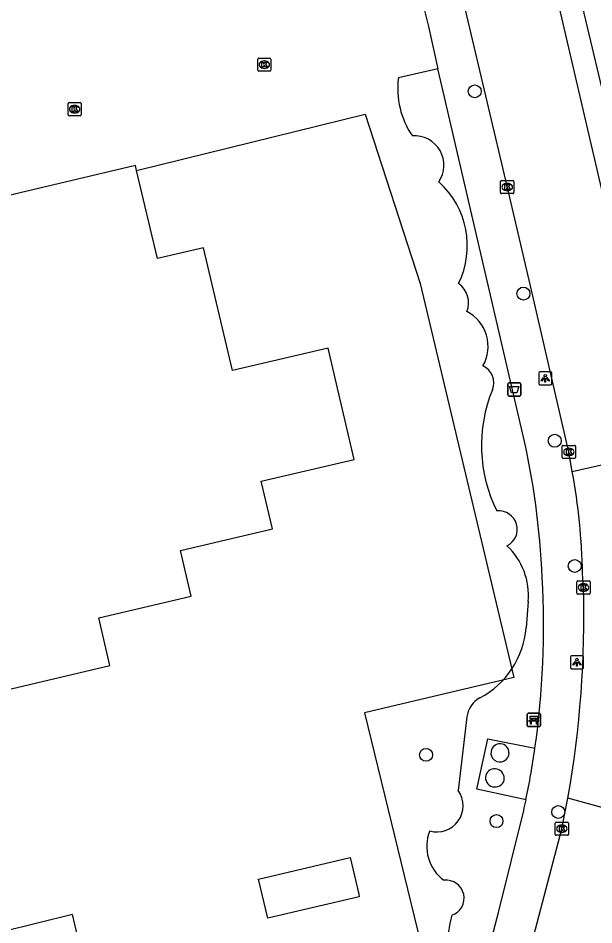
# Model space of a CAD drawing. Extents: x 158038 to 159242, y 380133 to 381214.
# Drawn here: x 158748.4 to 158791.9, y 380909.3 to 380978 of the extents above; entities that cross this region are included whole.
import ezdxf

# ---------------------------------------------------------------- set-up
doc = ezdxf.new("R2010")
doc.units = 0
for name, color, linetype in [('IMGEO_Afvalbak', 7, 'Continuous'), ('IMGEO_Bank', 7, 'Continuous'), ('IMGEO_Boom', 7, 'Continuous'), ('IMGEO_Groenvoorziening', 7, 'Continuous'), ('IMGEO_Hek', 7, 'Continuous'), ('IMGEO_Kolk', 7, 'Continuous'), ('IMGEO_Lichtpunt', 7, 'Continuous'), ('IMGEO_Pand', 7, 'Continuous'), ('IMGEO_Rijbaan_lokaal_gesloten', 7, 'Continuous'), ('IMGEO_Rijbaan_lokaal_open', 7, 'Continuous'), ('IMGEO_Voetpad_open', 7, 'Continuous')]:
    doc.layers.add(name, color=color, linetype=linetype)

msp = doc.modelspace()

# ---------------------------------------------------------------- linework, layer by layer
at = {"layer": 'IMGEO_Afvalbak'}
for p, q in [((158785.414, 380949.487), (158785.414, 380950.287)), ((158785.414, 380950.287), (158785.414, 380949.487)), ((158785.514, 380950.387), (158786.304, 380950.387)), ((158786.304, 380950.387), (158785.514, 380950.387)), ((158786.404, 380950.287), (158786.404, 380949.487)), ((158786.404, 380949.487), (158786.404, 380950.287)), ((158786.304, 380949.387), (158785.514, 380949.387)), ((158785.514, 380949.387), (158786.304, 380949.387))]:
    msp.add_line(p, q, dxfattribs=at)
msp.add_lwpolyline([(158785.557, 380950.101), (158786.261, 380950.101), (158786.112, 380949.631), (158785.706, 380949.631), (158785.557, 380950.101)], dxfattribs=at)
for centre, start, end in [((158785.514, 380950.287), 90, 180), ((158785.514, 380950.287), 90, 180), ((158786.304, 380950.287), 0, 90), ((158786.304, 380950.287), 360, 90), ((158785.514, 380949.487), 180, 270), ((158785.514, 380949.487), 180, 270), ((158786.304, 380949.487), 270, 0), ((158786.304, 380949.487), 270, 0)]:
    msp.add_arc(centre, 0.1, start, end, dxfattribs=at)
at = {"layer": 'IMGEO_Bank'}
for p, q in [((158786.889, 380924.435), (158786.889, 380925.276)), ((158786.889, 380925.276), (158786.889, 380924.435)), ((158786.964, 380925.36), (158787.805, 380925.36)), ((158787.805, 380925.36), (158786.964, 380925.36)), ((158787.889, 380925.285), (158787.889, 380924.444)), ((158787.889, 380924.444), (158787.889, 380925.285)), ((158787.586, 380924.758), (158787.193, 380924.758)), ((158787.198, 380924.866), (158787.198, 380924.972)), ((158787.242, 380924.972), (158787.242, 380924.866)), ((158787.53, 380924.978), (158787.248, 380924.978)), ((158787.248, 380924.86), (158787.53, 380924.86)), ((158787.536, 380924.866), (158787.536, 380924.972)), ((158787.58, 380924.972), (158787.58, 380924.866)), ((158787.814, 380924.36), (158786.973, 380924.36)), ((158786.973, 380924.36), (158787.814, 380924.36))]:
    msp.add_line(p, q, dxfattribs=at)
for points in [[(158787.192, 380924.978), (158787.106, 380924.978), (158787.106, 380925.139), (158787.669, 380925.139), (158787.669, 380924.978), (158787.586, 380924.978)], [(158787.136, 380924.758), (158786.994, 380924.758), (158787.106, 380924.86), (158787.192, 380924.86)], [(158787.186, 380924.751), (158787.186, 380924.544), (158787.143, 380924.544), (158787.143, 380924.751)], [(158787.586, 380924.86), (158787.669, 380924.86), (158787.781, 380924.758), (158787.642, 380924.758)], [(158787.636, 380924.751), (158787.636, 380924.544), (158787.592, 380924.544), (158787.592, 380924.751)]]:
    msp.add_lwpolyline(points, dxfattribs=at)
for centre, radius, start, end in [((158786.967, 380925.282), 0.0779, 92.4484, 184.28452), ((158786.967, 380925.282), 0.0779, 92.4484, 184.28452), ((158787.811, 380925.282), 0.0779, 2.4484, 94.28452), ((158787.811, 380925.282), 0.0779, 2.4484, 94.28452), ((158786.967, 380924.438), 0.0779, 182.4484, 274.28452), ((158786.967, 380924.438), 0.0779, 182.4484, 274.28452), ((158787.136, 380924.751), 0.00671, 2.89567, 87.10433), ((158787.193, 380924.751), 0.00671, 92.89567, 177.10433), ((158787.191, 380924.971), 0.00671, 2.89567, 87.10433), ((158787.191, 380924.867), 0.00671, 272.89567, 357.10433), ((158787.248, 380924.971), 0.00671, 92.89567, 177.10433), ((158787.248, 380924.867), 0.00671, 182.89567, 267.10433), ((158787.53, 380924.971), 0.00671, 2.89567, 87.10433), ((158787.53, 380924.867), 0.00671, 272.89567, 357.10433), ((158787.587, 380924.971), 0.00671, 92.89567, 177.10433), ((158787.587, 380924.867), 0.00671, 182.89567, 267.10433), ((158787.585, 380924.751), 0.00671, 2.89567, 87.10433), ((158787.642, 380924.751), 0.00671, 92.89567, 177.10433), ((158787.811, 380924.438), 0.0779, 272.4484, 4.28452), ((158787.811, 380924.438), 0.0779, 272.4484, 4.28452)]:
    msp.add_arc(centre, radius, start, end, dxfattribs=at)
at = {"layer": 'IMGEO_Boom'}
for centre in [(158782.918, 380972.459), (158786.604, 380957.14), (158788.972, 380945.997), (158790.486, 380936.513), (158779.236, 380922.216), (158789.239, 380917.887), (158784.566, 380917.199)]:
    msp.add_circle(centre, 0.489, dxfattribs=at)
at = {"layer": 'IMGEO_Groenvoorziening'}
for points in [[(158780.135, 380974.154), (158777.139, 380973.483)], [(158786.973, 380933.828), (158786.804, 380931.833)], [(158782.323, 380925.083), (158781.669, 380919.509)]]:
    msp.add_lwpolyline(points, dxfattribs=at)
for centre, radius, start, end in [((158783.466, 380972.677), 6.378, 172.74355, 214.31586), ((158778.368, 380966.861), 2.227, 325.32416, 94.38472), ((158775.88, 380960.763), 6.481, 333.78195, 48.19563), ((158780.704, 380956.456), 1.751, 337.43118, 55.57939), ((158780.961, 380953.144), 2.97, 330.1674, 62.74274), ((158782.969, 380950.388), 1.399, 337.54637, 66.04555), ((158794.481, 380945.636), 11.056, 157.56979, 206.62574), ((158784.74, 380939.294), 1.395, 296.27248, 95.83047), ((158781.81, 380934.266), 5.182, 355.15448, 46.79844), ((158780.176, 380932.395), 6.652, 298.07238, 355.15744), ((158784.196, 380924.862), 1.886, 118.15964, 173.27647), ((158780.057, 380918.359), 1.98, 254.04455, 35.51437), ((158782.455, 380915.28), 3.168, 158.22413, 233.9379), ((158780.754, 380911.368), 1.361, 288.0084, 96.93451), ((158791.514, 380907.497), 10.656, 166.00594, 193.21687)]:
    msp.add_arc(centre, radius, start, end, dxfattribs=at)
at = {"layer": 'IMGEO_Hek'}
for points in [[(158757.333, 380966.462), (158774.62, 380970.715)], [(158774.62, 380970.715), (158778.796, 380957.9), (158785.871, 380928.083), (158774.582, 380925.398), (158779.335, 380905.833), (158778.99, 380904.571)]]:
    msp.add_lwpolyline(points, dxfattribs=at)
at = {"layer": 'IMGEO_Kolk'}
for p, q in [((158766.498, 380974.048), (158766.498, 380974.9)), ((158766.573, 380974.974), (158767.425, 380974.974)), ((158766.986, 380974.754), (158767.011, 380974.754)), ((158767.499, 380974.9), (158767.499, 380974.048)), ((158767.425, 380973.974), (158766.573, 380973.974)), ((158767.009, 380974.194), (158766.984, 380974.194)), ((158752.146, 380970.677), (158752.146, 380971.529)), ((158752.221, 380971.603), (158753.073, 380971.603)), ((158752.634, 380971.383), (158752.659, 380971.383)), ((158753.147, 380971.529), (158753.147, 380970.677)), ((158753.073, 380970.603), (158752.221, 380970.603)), ((158752.657, 380970.823), (158752.632, 380970.823)), ((158784.876, 380964.784), (158784.876, 380965.636)), ((158784.951, 380965.71), (158785.803, 380965.71)), ((158785.877, 380965.636), (158785.877, 380964.784)), ((158785.387, 380964.93), (158785.362, 380964.93)), ((158785.364, 380965.49), (158785.389, 380965.49)), ((158785.803, 380964.71), (158784.951, 380964.71)), ((158789.537, 380944.725), (158789.537, 380945.577)), ((158789.612, 380945.651), (158790.464, 380945.651)), ((158790.025, 380945.431), (158790.05, 380945.431)), ((158790.538, 380945.577), (158790.538, 380944.725)), ((158790.464, 380944.651), (158789.612, 380944.651)), ((158790.048, 380944.871), (158790.023, 380944.871)), ((158790.646, 380934.462), (158790.646, 380935.314)), ((158790.721, 380935.388), (158791.573, 380935.388)), ((158791.134, 380935.168), (158791.159, 380935.168)), ((158791.647, 380935.314), (158791.647, 380934.462)), ((158791.573, 380934.388), (158790.721, 380934.388)), ((158791.157, 380934.608), (158791.132, 380934.608)), ((158789.01, 380916.197), (158789.01, 380917.049)), ((158789.085, 380917.123), (158789.937, 380917.123)), ((158789.498, 380916.903), (158789.523, 380916.903)), ((158790.011, 380917.049), (158790.011, 380916.197)), ((158789.521, 380916.343), (158789.496, 380916.343)), ((158789.937, 380916.123), (158789.085, 380916.123))]:
    msp.add_line(p, q, dxfattribs=at)
for points in [[(158766.498, 380974.048), (158766.498, 380974.9)], [(158766.573, 380974.974), (158767.425, 380974.974)], [(158766.819, 380974.674), (158766.942, 380974.674), (158766.942, 380974.523), (158767.072, 380974.674), (158767.236, 380974.674), (158767.09, 380974.523), (158767.243, 380974.274), (158767.091, 380974.274), (158767.006, 380974.438), (158766.942, 380974.371), (158766.942, 380974.274), (158766.819, 380974.274), (158766.819, 380974.674)], [(158767.499, 380974.9), (158767.499, 380974.048)], [(158767.425, 380973.974), (158766.573, 380973.974)], [(158752.146, 380970.677), (158752.146, 380971.529)], [(158752.221, 380971.603), (158753.073, 380971.603)], [(158752.467, 380971.303), (158752.59, 380971.303), (158752.59, 380971.152), (158752.72, 380971.303), (158752.884, 380971.303), (158752.738, 380971.152), (158752.891, 380970.903), (158752.739, 380970.903), (158752.654, 380971.067), (158752.59, 380971), (158752.59, 380970.903), (158752.467, 380970.903), (158752.467, 380971.303)], [(158753.147, 380971.529), (158753.147, 380970.677)], [(158753.073, 380970.603), (158752.221, 380970.603)], [(158784.876, 380964.784), (158784.876, 380965.636)], [(158784.951, 380965.71), (158785.803, 380965.71)], [(158785.877, 380965.636), (158785.877, 380964.784)], [(158785.197, 380965.41), (158785.32, 380965.41), (158785.32, 380965.259), (158785.45, 380965.41), (158785.614, 380965.41), (158785.468, 380965.259), (158785.621, 380965.01), (158785.469, 380965.01), (158785.384, 380965.174), (158785.32, 380965.107), (158785.32, 380965.01), (158785.197, 380965.01), (158785.197, 380965.41)], [(158785.803, 380964.71), (158784.951, 380964.71)], [(158789.537, 380944.725), (158789.537, 380945.577)], [(158789.612, 380945.651), (158790.464, 380945.651)], [(158789.858, 380945.351), (158789.981, 380945.351), (158789.981, 380945.2), (158790.111, 380945.351), (158790.275, 380945.351), (158790.129, 380945.2), (158790.282, 380944.951), (158790.13, 380944.951), (158790.045, 380945.115), (158789.981, 380945.048), (158789.981, 380944.951), (158789.858, 380944.951), (158789.858, 380945.351)], [(158790.538, 380945.577), (158790.538, 380944.725)], [(158790.464, 380944.651), (158789.612, 380944.651)], [(158790.646, 380934.462), (158790.646, 380935.314)], [(158790.721, 380935.388), (158791.573, 380935.388)], [(158790.967, 380935.088), (158791.09, 380935.088), (158791.09, 380934.937), (158791.22, 380935.088), (158791.384, 380935.088), (158791.238, 380934.937), (158791.391, 380934.688), (158791.239, 380934.688), (158791.154, 380934.852), (158791.09, 380934.785), (158791.09, 380934.688), (158790.967, 380934.688), (158790.967, 380935.088)], [(158791.647, 380935.314), (158791.647, 380934.462)], [(158791.573, 380934.388), (158790.721, 380934.388)], [(158789.01, 380916.197), (158789.01, 380917.049)], [(158789.085, 380917.123), (158789.937, 380917.123)], [(158790.011, 380917.049), (158790.011, 380916.197)], [(158789.331, 380916.823), (158789.454, 380916.823), (158789.454, 380916.672), (158789.584, 380916.823), (158789.748, 380916.823), (158789.602, 380916.672), (158789.755, 380916.423), (158789.603, 380916.423), (158789.518, 380916.587), (158789.454, 380916.52), (158789.454, 380916.423), (158789.331, 380916.423), (158789.331, 380916.823)], [(158789.937, 380916.123), (158789.085, 380916.123)]]:
    msp.add_lwpolyline(points, dxfattribs=at)
for centre, start, end in [((158766.575, 380974.898), 91.55205, 178.44795), ((158766.575, 380974.898), 91.55205, 178.44795), ((158767.423, 380974.898), 1.55205, 88.44795), ((158767.423, 380974.898), 1.55205, 88.44795), ((158766.575, 380974.05), 181.55205, 268.44795), ((158766.575, 380974.05), 181.55205, 268.44795), ((158767.423, 380974.05), 271.55205, 358.44795), ((158767.423, 380974.05), 271.55205, 358.44795), ((158752.223, 380971.527), 91.55205, 178.44795), ((158752.223, 380971.527), 91.55205, 178.44795), ((158753.071, 380971.527), 1.55205, 88.44795), ((158753.071, 380971.527), 1.55205, 88.44795), ((158752.223, 380970.679), 181.55205, 268.44795), ((158752.223, 380970.679), 181.55205, 268.44795), ((158753.071, 380970.679), 271.55205, 358.44795), ((158753.071, 380970.679), 271.55205, 358.44795), ((158784.953, 380965.634), 91.55205, 178.44795), ((158784.953, 380965.634), 91.55205, 178.44795), ((158785.801, 380965.634), 1.55205, 88.44795), ((158785.801, 380965.634), 1.55205, 88.44795), ((158784.953, 380964.786), 181.55205, 268.44795), ((158784.953, 380964.786), 181.55205, 268.44795), ((158785.801, 380964.786), 271.55205, 358.44795), ((158785.801, 380964.786), 271.55205, 358.44795), ((158789.614, 380945.575), 91.55205, 178.44795), ((158789.614, 380945.575), 91.55205, 178.44795), ((158790.462, 380945.575), 1.55205, 88.44795), ((158790.462, 380945.575), 1.55205, 88.44795), ((158789.614, 380944.727), 181.55205, 268.44795), ((158789.614, 380944.727), 181.55205, 268.44795), ((158790.462, 380944.727), 271.55205, 358.44795), ((158790.462, 380944.727), 271.55205, 358.44795), ((158790.723, 380935.312), 91.55205, 178.44795), ((158790.723, 380935.312), 91.55205, 178.44795), ((158791.571, 380935.312), 1.55205, 88.44795), ((158791.571, 380935.312), 1.55205, 88.44795), ((158790.723, 380934.464), 181.55205, 268.44795), ((158790.723, 380934.464), 181.55205, 268.44795), ((158791.571, 380934.464), 271.55205, 358.44795), ((158791.571, 380934.464), 271.55205, 358.44795), ((158789.087, 380917.047), 91.55205, 178.44795), ((158789.087, 380917.047), 91.55205, 178.44795), ((158789.935, 380917.047), 1.55205, 88.44795), ((158789.935, 380917.047), 1.55205, 88.44795), ((158789.087, 380916.199), 181.55205, 268.44795), ((158789.087, 380916.199), 181.55205, 268.44795), ((158789.935, 380916.199), 271.55205, 358.44795), ((158789.935, 380916.199), 271.55205, 358.44795)]:
    msp.add_arc(centre, 0.0765, start, end, dxfattribs=at)
for centre, major_axis, ratio, start_param, end_param in [((158766.985, 380974.474), (-0.387, 0.002), 0.722429, 4.712389, 7.853982), ((158767.01, 380974.474), (-0.39, 0.002), 0.717154, 1.570796, 4.712389), ((158752.633, 380971.103), (-0.387, 0.002), 0.722429, 4.712389, 7.853982), ((158752.658, 380971.103), (-0.39, 0.002), 0.717154, 1.570796, 4.712389), ((158785.363, 380965.21), (-0.387, 0.002), 0.722429, 4.712389, 7.853982), ((158785.388, 380965.21), (-0.39, 0.002), 0.717154, 1.570796, 4.712389), ((158790.024, 380945.151), (-0.387, 0.002), 0.722429, 4.712389, 7.853982), ((158790.049, 380945.151), (-0.39, 0.002), 0.717154, 1.570796, 4.712389), ((158791.133, 380934.888), (-0.387, 0.002), 0.722429, 4.712389, 7.853982), ((158791.158, 380934.888), (-0.39, 0.002), 0.717154, 1.570796, 4.712389), ((158789.497, 380916.623), (-0.387, 0.002), 0.722429, 4.712389, 7.853982), ((158789.522, 380916.623), (-0.39, 0.002), 0.717154, 1.570796, 4.712389)]:
    msp.add_ellipse(centre, major_axis=major_axis, ratio=ratio, start_param=start_param, end_param=end_param, dxfattribs=at)
at = {"layer": 'IMGEO_Lichtpunt'}
for p, q in [((158788.661, 380951.224), (158787.853, 380951.224)), ((158788.661, 380951.224), (158787.853, 380951.224)), ((158787.759, 380951.129), (158787.759, 380950.322)), ((158787.759, 380951.129), (158787.759, 380950.322)), ((158788.755, 380950.322), (158788.755, 380951.129)), ((158788.755, 380950.322), (158788.755, 380951.129)), ((158787.853, 380950.228), (158788.661, 380950.228)), ((158787.853, 380950.228), (158788.661, 380950.228)), ((158790.154, 380929.627), (158790.154, 380928.82)), ((158790.154, 380929.627), (158790.154, 380928.82)), ((158791.056, 380929.722), (158790.248, 380929.722)), ((158791.056, 380929.722), (158790.248, 380929.722)), ((158791.15, 380928.82), (158791.15, 380929.627)), ((158791.15, 380928.82), (158791.15, 380929.627)), ((158790.248, 380928.726), (158791.056, 380928.726)), ((158790.248, 380928.726), (158791.056, 380928.726))]:
    msp.add_line(p, q, dxfattribs=at)
for points in [[(158788.133, 380950.793), (158788.172, 380950.765), (158787.984, 380950.503), (158787.946, 380950.53), (158788.133, 380950.793)], [(158788.235, 380950.745), (158788.282, 380950.745), (158788.282, 380950.423), (158788.235, 380950.423), (158788.235, 380950.745)], [(158788.345, 380950.765), (158788.383, 380950.792), (158788.57, 380950.53), (158788.531, 380950.502), (158788.345, 380950.765)], [(158790.528, 380929.291), (158790.567, 380929.263), (158790.379, 380929.001), (158790.341, 380929.028), (158790.528, 380929.291)], [(158790.63, 380929.243), (158790.677, 380929.243), (158790.677, 380928.921), (158790.63, 380928.921), (158790.63, 380929.243)], [(158790.74, 380929.263), (158790.778, 380929.29), (158790.965, 380929.028), (158790.926, 380929), (158790.74, 380929.263)]]:
    msp.add_lwpolyline(points, dxfattribs=at)
for centre in [(158788.258, 380950.927), (158790.653, 380929.425)]:
    msp.add_circle(centre, 0.0994, dxfattribs=at)
for centre, start, end in [((158787.853, 380951.129), 90, 180), ((158787.853, 380951.129), 90, 180), ((158788.661, 380951.129), 0, 90), ((158788.661, 380951.129), 0, 90), ((158787.853, 380950.322), 180, 270), ((158787.853, 380950.322), 180, 270), ((158788.661, 380950.322), 270, 0), ((158788.661, 380950.322), 270, 360), ((158790.248, 380929.627), 90, 180), ((158790.248, 380929.627), 90, 180), ((158791.056, 380929.627), 0, 90), ((158791.056, 380929.627), 0, 90), ((158790.248, 380928.82), 180, 270), ((158790.248, 380928.82), 180, 270), ((158791.056, 380928.82), 270, 0), ((158791.056, 380928.82), 270, 360)]:
    msp.add_arc(centre, 0.0946, start, end, dxfattribs=at)
at = {"layer": 'IMGEO_Pand'}
for points in [[(158747.854, 380927.213), (158755.318, 380928.971), (158754.468, 380932.584), (158761.458, 380934.23), (158760.643, 380937.69), (158767.61, 380939.33), (158766.761, 380942.932), (158773.805, 380944.591), (158771.821, 380953.019), (158764.59, 380951.316), (158762.402, 380960.61), (158758.905, 380959.787), (158757.333, 380966.462), (158757.246, 380966.832), (158746.574, 380964.32)], [(158773.485, 380914.446), (158774.139, 380911.671), (158774.185, 380911.477), (158767.264, 380909.846), (158766.564, 380912.815), (158773.485, 380914.446)], [(158745.783, 380889.662), (158752.8, 380891.316), (158753.626, 380887.812), (158760.887, 380889.522), (158760.827, 380889.775), (158760.973, 380889.809), (158758.292, 380901.187), (158758.146, 380901.153), (158758.086, 380901.406), (158754.582, 380900.581), (158753.195, 380906.47), (158753.341, 380906.504), (158752.486, 380910.135), (158741.853, 380907.515)]]:
    msp.add_lwpolyline(points, dxfattribs=at)
at = {"layer": 'IMGEO_Rijbaan_lokaal_gesloten'}
for points in [[(158793.966, 380958.834), (158786.853, 380989.424)], [(158790.301, 380943.669), (158790.04, 380945.147), (158789.522, 380947.32), (158787.206, 380957.402), (158785.389, 380965.162), (158782.323, 380978.194), (158781.008, 380983.781), (158780.904, 380984.196), (158780.172, 380986.998)], [(158785.274, 380900.457), (158785.535, 380901.412), (158789.511, 380916.624), (158789.96, 380918.928)]]:
    msp.add_lwpolyline(points, dxfattribs=at)
at = {"layer": 'IMGEO_Rijbaan_lokaal_open'}
for points in [[(158790.301, 380943.669), (158797.067, 380945.211)], [(158791.145, 380934.888), (158791.076, 380935.945)], [(158796.783, 380917.075), (158789.96, 380918.928)]]:
    msp.add_lwpolyline(points, dxfattribs=at)
for centre, radius, start, end in [((158742.169, 380934.939), 48.917, 1.17868, 10.28069), ((158713.389, 380932.637), 77.789, 349.84937, 1.65801)]:
    msp.add_arc(centre, radius, start, end, dxfattribs=at)
at = {"layer": 'IMGEO_Voetpad_open'}
for points in [[(158789.045, 380987.304), (158795.035, 380962.138)], [(158777.942, 380983.353), (158779.415, 380977.369), (158780.135, 380974.154)], [(158786.539, 380946.607), (158780.443, 380972.781), (158780.135, 380974.154)], [(158786.798, 380918.822), (158783.086, 380919.621), (158783.906, 380923.433), (158787.475, 380922.715)], [(158783.473, 380905.593), (158784.725, 380910.285), (158786.623, 380917.995)]]:
    msp.add_lwpolyline(points, dxfattribs=at)
for centre, radius, start, end in [((158727.905, 380933.091), 60.171, 2.42034, 12.98091), ((158722.87, 380931.926), 65.258, 351.88578, 3.25562), ((158784.829, 380922.377), 0.682, 359.51244, 171.38671), ((158784.828, 380922.362), 0.684, 170.1751, 0.72404), ((158722.486, 380932.011), 65.65, 348.41026, 351.85937), ((158784.432, 380920.433), 0.723, 348.75077, 161.26866), ((158784.451, 380920.504), 0.722, 167.11014, 342.9093), ((158731.089, 380930.179), 56.855, 347.62606, 348.47793)]:
    msp.add_arc(centre, radius, start, end, dxfattribs=at)

doc.saveas('drawing.dxf')
